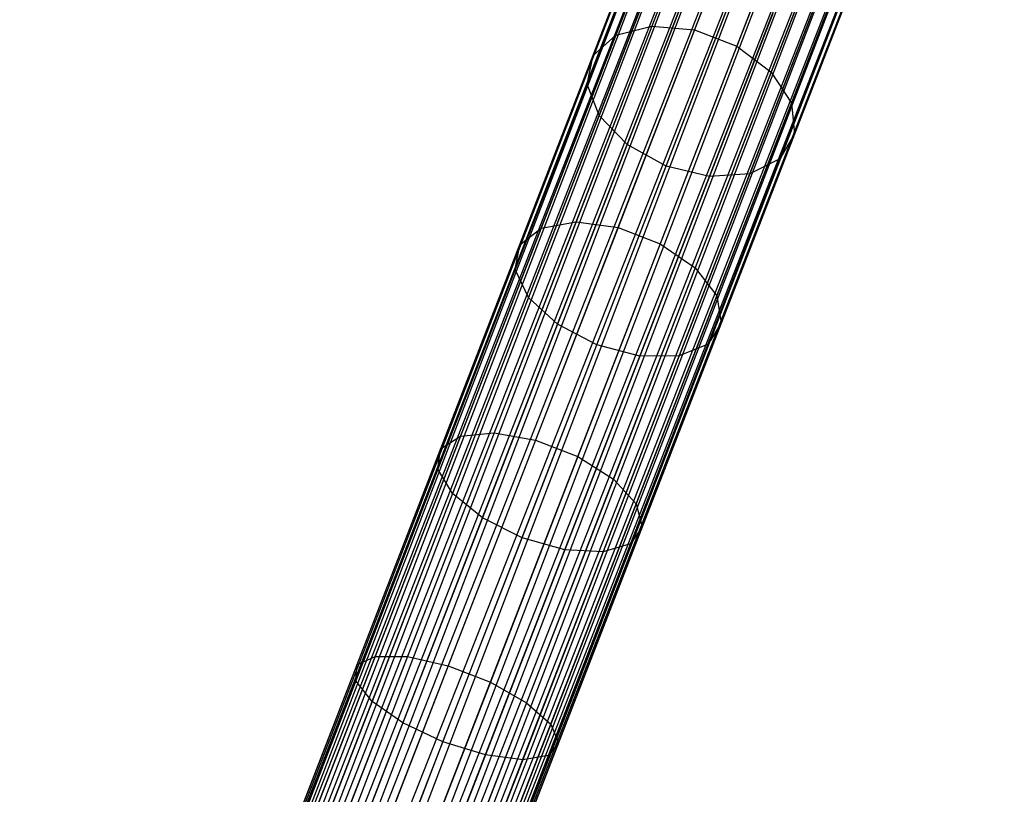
# Model space of a CAD drawing. Extents: x -102 to 102, y -101 to 102.
# Tile 463 of 481: x 21 to 30, y 64 to 71. Entities that reach past the tile are written whole.
import ezdxf

# ---------------------------------------------------------------- set-up
doc = ezdxf.new("R2010")
doc.units = 0
doc.header["$LTSCALE"] = 25.4
doc.layers.get('0').update_dxf_attribs({"linetype": 'CONTINUOUS'})

# ---------------------------------------------------------------- blocks, each defined once
blk = doc.blocks.new('NL2500011659_STL')
at = {"color": 0}
for p, q in [((14.7035, 40.7039, -7.3955), (28.2071, 75.5606, -7.3955)), ((14.7035, 40.7039, -7.6045), (28.2071, 75.5606, -7.3955)), ((14.7035, 40.7039, -7.6045), (28.2071, 75.5606, -7.3955)), ((14.7035, 40.7039, -7.3955), (28.2071, 75.5606, -7.3955)), ((28.2071, 75.5606, -7.3955), (14.744, 40.6882, -7.191)), ((28.2071, 75.5606, -7.3955), (14.744, 40.6882, -7.191)), ((28.2476, 75.5449, -7.809), (14.7035, 40.7039, -7.6045)), ((28.2476, 75.5449, -7.809), (14.7035, 40.7039, -7.6045)), ((14.744, 40.6882, -7.809), (28.2476, 75.5449, -7.809)), ((14.744, 40.6882, -7.809), (28.2476, 75.5449, -7.809)), ((14.744, 40.6882, -7.191), (28.3269, 75.5142, -7)), ((14.744, 40.6882, -7.191), (28.3269, 75.5142, -7)), ((14.8233, 40.6575, -8), (28.2476, 75.5449, -7.809)), ((14.8233, 40.6575, -8), (28.2476, 75.5449, -7.809)), ((14.8233, 40.6575, -7), (28.3269, 75.5142, -7)), ((14.8233, 40.6575, -7), (28.3269, 75.5142, -7)), ((28.4415, 75.4698, -8.1691), (14.8233, 40.6575, -8)), ((28.4415, 75.4698, -8.1691), (14.8233, 40.6575, -8)), ((28.3269, 75.5142, -7), (14.9379, 40.6131, -6.8309)), ((28.3269, 75.5142, -7), (14.9379, 40.6131, -6.8309)), ((14.9379, 40.6131, -8.1691), (28.4415, 75.4698, -8.1691)), ((14.9379, 40.6131, -8.1691), (28.4415, 75.4698, -8.1691)), ((15.0828, 40.557, -8.309), (28.4415, 75.4698, -8.1691)), ((15.0828, 40.557, -8.309), (28.4415, 75.4698, -8.1691)), ((14.9379, 40.6131, -6.8309), (28.5863, 75.4137, -6.691)), ((14.9379, 40.6131, -6.8309), (28.5863, 75.4137, -6.691)), ((15.0828, 40.557, -6.691), (28.5863, 75.4137, -6.691)), ((15.0828, 40.557, -6.691), (28.5863, 75.4137, -6.691)), ((28.5863, 75.4137, -6.691), (15.2516, 40.4916, -6.5865)), ((28.5863, 75.4137, -6.691), (15.2516, 40.4916, -6.5865)), ((28.7552, 75.3483, -8.4135), (15.0828, 40.557, -8.309)), ((28.7552, 75.3483, -8.4135), (15.0828, 40.557, -8.309)), ((15.2516, 40.4916, -8.4135), (28.7552, 75.3483, -8.4135)), ((15.2516, 40.4916, -8.4135), (28.7552, 75.3483, -8.4135)), ((15.437, 40.4198, -8.4782), (28.7552, 75.3483, -8.4135)), ((15.437, 40.4198, -8.4782), (28.7552, 75.3483, -8.4135)), ((15.2516, 40.4916, -6.5865), (28.9405, 75.2765, -6.5218)), ((15.2516, 40.4916, -6.5865), (28.9405, 75.2765, -6.5218)), ((15.437, 40.4198, -6.5218), (28.9405, 75.2765, -6.5218)), ((15.437, 40.4198, -6.5218), (28.9405, 75.2765, -6.5218)), ((15.437, 40.4198, -8.4782), (29.1344, 75.2014, -8.5)), ((15.437, 40.4198, -8.4782), (29.1344, 75.2014, -8.5)), ((15.6309, 40.3447, -6.5), (29.1344, 75.2014, -6.5)), ((15.6309, 40.3447, -6.5), (29.1344, 75.2014, -6.5)), ((15.6309, 40.3447, -8.5), (29.1344, 75.2014, -8.5)), ((15.6309, 40.3447, -8.5), (29.1344, 75.2014, -8.5)), ((15.8247, 40.2696, -8.4782), (29.1344, 75.2014, -8.5)), ((15.8247, 40.2696, -8.4782), (29.1344, 75.2014, -8.5)), ((15.8247, 40.2696, -6.5218), (29.3283, 75.1263, -6.5218)), ((15.8247, 40.2696, -6.5218), (29.3283, 75.1263, -6.5218)), ((29.3283, 75.1263, -6.5218), (16.0101, 40.1977, -6.5865)), ((29.3283, 75.1263, -6.5218), (16.0101, 40.1977, -6.5865)), ((29.5137, 75.0545, -8.4135), (15.8247, 40.2696, -8.4782)), ((29.5137, 75.0545, -8.4135), (15.8247, 40.2696, -8.4782)), ((16.0101, 40.1977, -8.4135), (29.5137, 75.0545, -8.4135)), ((16.0101, 40.1977, -8.4135), (29.5137, 75.0545, -8.4135)), ((16.179, 40.1323, -8.309), (29.5137, 75.0545, -8.4135)), ((16.179, 40.1323, -8.309), (29.5137, 75.0545, -8.4135)), ((16.0101, 40.1977, -6.5865), (29.6825, 74.9891, -6.691)), ((16.0101, 40.1977, -6.5865), (29.6825, 74.9891, -6.691)), ((16.179, 40.1323, -6.691), (29.6825, 74.9891, -6.691)), ((16.179, 40.1323, -6.691), (29.6825, 74.9891, -6.691)), ((29.8274, 74.9329, -8.1691), (16.179, 40.1323, -8.309)), ((29.8274, 74.9329, -8.1691), (16.179, 40.1323, -8.309)), ((29.6825, 74.9891, -6.691), (16.3238, 40.0762, -6.8309)), ((29.6825, 74.9891, -6.691), (16.3238, 40.0762, -6.8309)), ((16.3238, 40.0762, -8.1691), (29.8274, 74.9329, -8.1691)), ((16.3238, 40.0762, -8.1691), (29.8274, 74.9329, -8.1691)), ((16.4384, 40.0318, -8), (29.8274, 74.9329, -8.1691)), ((16.4384, 40.0318, -8), (29.8274, 74.9329, -8.1691)), ((16.3238, 40.0762, -6.8309), (29.942, 74.8885, -7)), ((16.3238, 40.0762, -6.8309), (29.942, 74.8885, -7)), ((16.4384, 40.0318, -7), (29.942, 74.8885, -7)), ((16.4384, 40.0318, -7), (29.942, 74.8885, -7)), ((30.0213, 74.8578, -7.809), (16.4384, 40.0318, -8)), ((30.0213, 74.8578, -7.809), (16.4384, 40.0318, -8)), ((29.942, 74.8885, -7), (16.5177, 40.0011, -7.191)), ((29.942, 74.8885, -7), (16.5177, 40.0011, -7.191)), ((16.5177, 40.0011, -7.809), (30.0213, 74.8578, -7.809)), ((16.5177, 40.0011, -7.809), (30.0213, 74.8578, -7.809)), ((16.5177, 40.0011, -7.191), (30.0618, 74.8421, -7.3955)), ((16.5177, 40.0011, -7.191), (30.0618, 74.8421, -7.3955)), ((16.5582, 39.9854, -7.6045), (30.0213, 74.8578, -7.809)), ((16.5582, 39.9854, -7.6045), (30.0213, 74.8578, -7.809)), ((30.0618, 74.8421, -7.3955), (16.5582, 39.9854, -7.6045)), ((16.5582, 39.9854, -7.3955), (30.0618, 74.8421, -7.3955)), ((30.0618, 74.8421, -7.3955), (16.5582, 39.9854, -7.6045)), ((16.5582, 39.9854, -7.3955), (30.0618, 74.8421, -7.3955)), ((27.4539, 72.4906, -301.8746), (26.8195, 70.853, -303.5122)), ((27.4539, 72.4906, -301.8746), (26.8195, 70.853, -303.5122)), ((27.8523, 72.4674, -301.9914), (27.2127, 70.8165, -303.6424)), ((27.8523, 72.4674, -301.9914), (27.2127, 70.8165, -303.6424)), ((27.1137, 72.3828, -301.6611), (26.4888, 70.7695, -303.2744)), ((27.1137, 72.3828, -301.6611), (26.4888, 70.7695, -303.2744)), ((28.24, 72.3172, -301.9914), (27.6005, 70.6663, -303.6424)), ((28.24, 72.3172, -301.9914), (27.6005, 70.6663, -303.6424)), ((26.8906, 72.1625, -301.3879), (26.2777, 70.5804, -302.9702)), ((26.8906, 72.1625, -301.3879), (26.2777, 70.5804, -302.9702)), ((28.5501, 72.0659, -301.8746), (27.9157, 70.4283, -303.5122)), ((28.5501, 72.0659, -301.8746), (27.9157, 70.4283, -303.5122)), ((26.8231, 71.868, -301.1022), (26.2228, 70.3184, -302.6519)), ((26.8231, 71.868, -301.1022), (26.2228, 70.3184, -302.6519)), ((28.7288, 71.7571, -301.6611), (28.1038, 70.1438, -303.2744)), ((28.7288, 71.7571, -301.6611), (28.1038, 70.1438, -303.2744)), ((26.9229, 71.5501, -300.8535), (26.3336, 70.0288, -302.3748)), ((26.9229, 71.5501, -300.8535), (26.3336, 70.0288, -302.3748)), ((28.7454, 71.444, -301.3879), (28.1324, 69.8619, -302.9702)), ((28.7454, 71.444, -301.3879), (28.1324, 69.8619, -302.9702)), ((27.1728, 71.2638, -300.6846), (26.5909, 69.7617, -302.1867)), ((27.1728, 71.2638, -300.6846), (26.5909, 69.7617, -302.1867)), ((28.5968, 71.1809, -301.1022), (27.9965, 69.6313, -302.6519)), ((28.5968, 71.1809, -301.1022), (27.9965, 69.6313, -302.6519)), ((26.9502, 69.5633, -302.1202), (27.5295, 71.0586, -300.6249)), ((26.9502, 69.5633, -302.1202), (27.5295, 71.0586, -300.6249)), ((27.9313, 70.9699, -300.6846), (27.3494, 69.4679, -302.1867)), ((27.9313, 70.9699, -300.6846), (27.3494, 69.4679, -302.1867)), ((28.3089, 71.0132, -300.8535), (27.7195, 69.4919, -302.3748)), ((28.3089, 71.0132, -300.8535), (27.7195, 69.4919, -302.3748)), ((26.8195, 70.853, -303.5122), (26.1212, 69.0504, -304.9367)), ((26.8195, 70.853, -303.5122), (26.1212, 69.0504, -304.9367)), ((26.4888, 70.7695, -303.2744), (26.8195, 70.853, -303.5122)), ((26.4888, 70.7695, -303.2744), (26.8195, 70.853, -303.5122)), ((26.8195, 70.853, -303.5122), (27.2127, 70.8165, -303.6424)), ((26.8195, 70.853, -303.5122), (27.2127, 70.8165, -303.6424)), ((26.4888, 70.7695, -303.2744), (25.8008, 68.9936, -304.6777)), ((26.4888, 70.7695, -303.2744), (25.8008, 68.9936, -304.6777)), ((26.2777, 70.5804, -302.9702), (26.4888, 70.7695, -303.2744)), ((26.2777, 70.5804, -302.9702), (26.4888, 70.7695, -303.2744)), ((27.2127, 70.8165, -303.6424), (26.5087, 68.9992, -305.0784)), ((27.2127, 70.8165, -303.6424), (26.5087, 68.9992, -305.0784)), ((27.2127, 70.8165, -303.6424), (27.6005, 70.6663, -303.6424)), ((27.2127, 70.8165, -303.6424), (27.6005, 70.6663, -303.6424)), ((27.6005, 70.6663, -303.6424), (26.8965, 68.849, -305.0784)), ((27.6005, 70.6663, -303.6424), (26.8965, 68.849, -305.0784)), ((27.6005, 70.6663, -303.6424), (27.9157, 70.4283, -303.5122)), ((27.6005, 70.6663, -303.6424), (27.9157, 70.4283, -303.5122)), ((26.2777, 70.5804, -302.9702), (25.603, 68.8388, -304.3464)), ((26.2777, 70.5804, -302.9702), (25.603, 68.8388, -304.3464)), ((26.2228, 70.3184, -302.6519), (26.2777, 70.5804, -302.9702)), ((26.2228, 70.3184, -302.6519), (26.2777, 70.5804, -302.9702)), ((27.9157, 70.4283, -303.5122), (27.2173, 68.6257, -304.9367)), ((27.9157, 70.4283, -303.5122), (27.2173, 68.6257, -304.9367)), ((27.9157, 70.4283, -303.5122), (28.1038, 70.1438, -303.2744)), ((27.9157, 70.4283, -303.5122), (28.1038, 70.1438, -303.2744)), ((26.2228, 70.3184, -302.6519), (25.562, 68.6126, -303.9998)), ((26.2228, 70.3184, -302.6519), (25.562, 68.6126, -303.9998)), ((26.3336, 70.0288, -302.3748), (26.2228, 70.3184, -302.6519)), ((26.3336, 70.0288, -302.3748), (26.2228, 70.3184, -302.6519)), ((28.1038, 70.1438, -303.2744), (27.4159, 68.368, -304.6777)), ((28.1038, 70.1438, -303.2744), (27.4159, 68.368, -304.6777)), ((28.1038, 70.1438, -303.2744), (28.1324, 69.8619, -302.9702)), ((28.1038, 70.1438, -303.2744), (28.1324, 69.8619, -302.9702)), ((26.3336, 70.0288, -302.3748), (25.6849, 68.3543, -303.6981)), ((26.3336, 70.0288, -302.3748), (25.6849, 68.3543, -303.6981)), ((26.5909, 69.7617, -302.1867), (26.3336, 70.0288, -302.3748)), ((26.5909, 69.7617, -302.1867), (26.3336, 70.0288, -302.3748)), ((28.1324, 69.8619, -302.9702), (27.4577, 68.1203, -304.3464)), ((28.1324, 69.8619, -302.9702), (27.4577, 68.1203, -304.3464)), ((28.1324, 69.8619, -302.9702), (27.9965, 69.6313, -302.6519)), ((28.1324, 69.8619, -302.9702), (27.9965, 69.6313, -302.6519)), ((26.5909, 69.7617, -302.1867), (25.9504, 68.1084, -303.4933)), ((26.5909, 69.7617, -302.1867), (25.9504, 68.1084, -303.4933)), ((26.9502, 69.5633, -302.1202), (26.5909, 69.7617, -302.1867)), ((26.9502, 69.5633, -302.1202), (26.5909, 69.7617, -302.1867)), ((27.9965, 69.6313, -302.6519), (27.3357, 67.9255, -303.9998)), ((27.9965, 69.6313, -302.6519), (27.3357, 67.9255, -303.9998)), ((27.9965, 69.6313, -302.6519), (27.7195, 69.4919, -302.3748)), ((27.9965, 69.6313, -302.6519), (27.7195, 69.4919, -302.3748)), ((26.3126, 67.9174, -303.4208), (26.9502, 69.5633, -302.1202)), ((26.3126, 67.9174, -303.4208), (26.9502, 69.5633, -302.1202)), ((27.3494, 69.4679, -302.1867), (26.9502, 69.5633, -302.1202)), ((27.3494, 69.4679, -302.1867), (26.9502, 69.5633, -302.1202)), ((27.7195, 69.4919, -302.3748), (27.0708, 67.8174, -303.6981)), ((27.7195, 69.4919, -302.3748), (27.0708, 67.8174, -303.6981)), ((27.7195, 69.4919, -302.3748), (27.3494, 69.4679, -302.1867)), ((27.7195, 69.4919, -302.3748), (27.3494, 69.4679, -302.1867)), ((27.3494, 69.4679, -302.1867), (26.7089, 67.8145, -303.4933)), ((27.3494, 69.4679, -302.1867), (26.7089, 67.8145, -303.4933)), ((26.1212, 69.0504, -304.9367), (25.3682, 67.1068, -306.1289)), ((26.1212, 69.0504, -304.9367), (25.3682, 67.1068, -306.1289)), ((25.8008, 68.9936, -304.6777), (26.1212, 69.0504, -304.9367)), ((25.8008, 68.9936, -304.6777), (26.1212, 69.0504, -304.9367)), ((26.1212, 69.0504, -304.9367), (26.5087, 68.9992, -305.0784)), ((26.1212, 69.0504, -304.9367), (26.5087, 68.9992, -305.0784)), ((25.8008, 68.9936, -304.6777), (25.059, 67.0789, -305.8523)), ((25.8008, 68.9936, -304.6777), (25.059, 67.0789, -305.8523)), ((25.603, 68.8388, -304.3464), (25.8008, 68.9936, -304.6777)), ((25.603, 68.8388, -304.3464), (25.8008, 68.9936, -304.6777)), ((26.5087, 68.9992, -305.0784), (25.7496, 67.0398, -306.2803)), ((26.5087, 68.9992, -305.0784), (25.7496, 67.0398, -306.2803)), ((26.5087, 68.9992, -305.0784), (26.8965, 68.849, -305.0784)), ((26.5087, 68.9992, -305.0784), (26.8965, 68.849, -305.0784)), ((25.603, 68.8388, -304.3464), (24.8755, 66.961, -305.4983)), ((25.603, 68.8388, -304.3464), (24.8755, 66.961, -305.4983)), ((25.562, 68.6126, -303.9998), (25.603, 68.8388, -304.3464)), ((25.562, 68.6126, -303.9998), (25.603, 68.8388, -304.3464)), ((26.8965, 68.849, -305.0784), (26.1374, 66.8896, -306.2803)), ((26.8965, 68.849, -305.0784), (26.1374, 66.8896, -306.2803)), ((26.8965, 68.849, -305.0784), (27.2173, 68.6257, -304.9367)), ((26.8965, 68.849, -305.0784), (27.2173, 68.6257, -304.9367)), ((25.562, 68.6126, -303.9998), (24.8495, 66.7734, -305.128)), ((25.562, 68.6126, -303.9998), (24.8495, 66.7734, -305.128)), ((25.6849, 68.3543, -303.6981), (25.562, 68.6126, -303.9998)), ((25.6849, 68.3543, -303.6981), (25.562, 68.6126, -303.9998)), ((27.2173, 68.6257, -304.9367), (26.4644, 66.6821, -306.1289)), ((27.2173, 68.6257, -304.9367), (26.4644, 66.6821, -306.1289)), ((27.2173, 68.6257, -304.9367), (27.4159, 68.368, -304.6777)), ((27.2173, 68.6257, -304.9367), (27.4159, 68.368, -304.6777)), ((25.6849, 68.3543, -303.6981), (24.9854, 66.5487, -304.8056)), ((25.6849, 68.3543, -303.6981), (24.9854, 66.5487, -304.8056)), ((25.9504, 68.1084, -303.4933), (25.6849, 68.3543, -303.6981)), ((25.9504, 68.1084, -303.4933), (25.6849, 68.3543, -303.6981)), ((27.4159, 68.368, -304.6777), (26.6741, 66.4532, -305.8523)), ((27.4159, 68.368, -304.6777), (26.6741, 66.4532, -305.8523)), ((27.4159, 68.368, -304.6777), (27.4577, 68.1203, -304.3464)), ((27.4159, 68.368, -304.6777), (27.4577, 68.1203, -304.3464)), ((25.9504, 68.1084, -303.4933), (25.2597, 66.3256, -304.5868)), ((25.9504, 68.1084, -303.4933), (25.2597, 66.3256, -304.5868)), ((26.3126, 67.9174, -303.4208), (25.9504, 68.1084, -303.4933)), ((26.3126, 67.9174, -303.4208), (25.9504, 68.1084, -303.4933)), ((27.4577, 68.1203, -304.3464), (26.7303, 66.2424, -305.4983)), ((27.4577, 68.1203, -304.3464), (26.7303, 66.2424, -305.4983)), ((27.4577, 68.1203, -304.3464), (27.3357, 67.9255, -303.9998)), ((27.4577, 68.1203, -304.3464), (27.3357, 67.9255, -303.9998)), ((25.6251, 66.1428, -304.5094), (26.3126, 67.9174, -303.4208)), ((25.6251, 66.1428, -304.5094), (26.3126, 67.9174, -303.4208)), ((26.7089, 67.8145, -303.4933), (26.3126, 67.9174, -303.4208)), ((26.7089, 67.8145, -303.4933), (26.3126, 67.9174, -303.4208)), ((27.3357, 67.9255, -303.9998), (26.6232, 66.0863, -305.128)), ((27.3357, 67.9255, -303.9998), (26.6232, 66.0863, -305.128)), ((27.3357, 67.9255, -303.9998), (27.0708, 67.8174, -303.6981)), ((27.3357, 67.9255, -303.9998), (27.0708, 67.8174, -303.6981)), ((26.7089, 67.8145, -303.4933), (26.0183, 66.0318, -304.5868)), ((26.7089, 67.8145, -303.4933), (26.0183, 66.0318, -304.5868)), ((27.0708, 67.8174, -303.6981), (26.3713, 66.0118, -304.8056)), ((27.0708, 67.8174, -303.6981), (26.3713, 66.0118, -304.8056)), ((27.0708, 67.8174, -303.6981), (26.7089, 67.8145, -303.4933)), ((27.0708, 67.8174, -303.6981), (26.7089, 67.8145, -303.4933)), ((25.059, 67.0789, -305.8523), (24.2733, 65.0507, -306.7825)), ((25.059, 67.0789, -305.8523), (24.2733, 65.0507, -306.7825)), ((25.3682, 67.1068, -306.1289), (24.5706, 65.048, -307.0731)), ((25.3682, 67.1068, -306.1289), (24.5706, 65.048, -307.0731)), ((24.8755, 66.961, -305.4983), (25.059, 67.0789, -305.8523)), ((24.8755, 66.961, -305.4983), (25.059, 67.0789, -305.8523)), ((25.059, 67.0789, -305.8523), (25.3682, 67.1068, -306.1289)), ((25.059, 67.0789, -305.8523), (25.3682, 67.1068, -306.1289)), ((25.3682, 67.1068, -306.1289), (25.7496, 67.0398, -306.2803)), ((25.3682, 67.1068, -306.1289), (25.7496, 67.0398, -306.2803)), ((24.8755, 66.961, -305.4983), (24.105, 64.9719, -306.4105)), ((24.8755, 66.961, -305.4983), (24.105, 64.9719, -306.4105)), ((24.8495, 66.7734, -305.128), (24.8755, 66.961, -305.4983)), ((24.8495, 66.7734, -305.128), (24.8755, 66.961, -305.4983)), ((25.7496, 67.0398, -306.2803), (24.9456, 64.9643, -307.2322)), ((25.7496, 67.0398, -306.2803), (24.9456, 64.9643, -307.2322)), ((25.7496, 67.0398, -306.2803), (26.1374, 66.8896, -306.2803)), ((25.7496, 67.0398, -306.2803), (26.1374, 66.8896, -306.2803)), ((26.1374, 66.8896, -306.2803), (25.3333, 64.8141, -307.2322)), ((26.1374, 66.8896, -306.2803), (25.3333, 64.8141, -307.2322)), ((26.1374, 66.8896, -306.2803), (26.4644, 66.6821, -306.1289)), ((26.1374, 66.8896, -306.2803), (26.4644, 66.6821, -306.1289)), ((24.8495, 66.7734, -305.128), (24.0948, 64.8253, -306.0215)), ((24.8495, 66.7734, -305.128), (24.0948, 64.8253, -306.0215)), ((24.9854, 66.5487, -304.8056), (24.8495, 66.7734, -305.128)), ((24.9854, 66.5487, -304.8056), (24.8495, 66.7734, -305.128)), ((26.4644, 66.6821, -306.1289), (25.6668, 64.6233, -307.0731)), ((26.4644, 66.6821, -306.1289), (25.6668, 64.6233, -307.0731)), ((26.4644, 66.6821, -306.1289), (26.6741, 66.4532, -305.8523)), ((26.4644, 66.6821, -306.1289), (26.6741, 66.4532, -305.8523)), ((24.9854, 66.5487, -304.8056), (24.2445, 64.6362, -305.6828)), ((24.9854, 66.5487, -304.8056), (24.2445, 64.6362, -305.6828)), ((25.2597, 66.3256, -304.5868), (24.9854, 66.5487, -304.8056)), ((25.2597, 66.3256, -304.5868), (24.9854, 66.5487, -304.8056)), ((26.6741, 66.4532, -305.8523), (25.8884, 64.425, -306.7825)), ((26.6741, 66.4532, -305.8523), (25.8884, 64.425, -306.7825)), ((26.6741, 66.4532, -305.8523), (26.7303, 66.2424, -305.4983)), ((26.6741, 66.4532, -305.8523), (26.7303, 66.2424, -305.4983)), ((25.2597, 66.3256, -304.5868), (24.5282, 64.4373, -305.4529)), ((25.2597, 66.3256, -304.5868), (24.5282, 64.4373, -305.4529)), ((25.6251, 66.1428, -304.5094), (25.2597, 66.3256, -304.5868)), ((25.6251, 66.1428, -304.5094), (25.2597, 66.3256, -304.5868)), ((26.7303, 66.2424, -305.4983), (25.9597, 64.2534, -306.4105)), ((26.7303, 66.2424, -305.4983), (25.9597, 64.2534, -306.4105)), ((26.7303, 66.2424, -305.4983), (26.6232, 66.0863, -305.128)), ((26.7303, 66.2424, -305.4983), (26.6232, 66.0863, -305.128)), ((24.8969, 64.263, -305.3716), (25.6251, 66.1428, -304.5094)), ((24.8969, 64.263, -305.3716), (25.6251, 66.1428, -304.5094)), ((26.0183, 66.0318, -304.5868), (25.6251, 66.1428, -304.5094)), ((26.0183, 66.0318, -304.5868), (25.6251, 66.1428, -304.5094)), ((26.6232, 66.0863, -305.128), (25.8684, 64.1382, -306.0215)), ((26.6232, 66.0863, -305.128), (25.8684, 64.1382, -306.0215)), ((26.6232, 66.0863, -305.128), (26.3713, 66.0118, -304.8056)), ((26.6232, 66.0863, -305.128), (26.3713, 66.0118, -304.8056)), ((26.0183, 66.0318, -304.5868), (25.2867, 64.1434, -305.4529)), ((26.0183, 66.0318, -304.5868), (25.2867, 64.1434, -305.4529)), ((26.3713, 66.0118, -304.8056), (25.6304, 64.0993, -305.6828)), ((26.3713, 66.0118, -304.8056), (25.6304, 64.0993, -305.6828)), ((26.3713, 66.0118, -304.8056), (26.0183, 66.0318, -304.5868)), ((26.3713, 66.0118, -304.8056), (26.0183, 66.0318, -304.5868)), ((24.2733, 65.0507, -306.7825), (23.4541, 62.9361, -307.4558)), ((24.2733, 65.0507, -306.7825), (23.4541, 62.9361, -307.4558)), ((24.5706, 65.048, -307.0731), (23.7391, 62.9015, -307.7567)), ((24.5706, 65.048, -307.0731), (23.7391, 62.9015, -307.7567)), ((24.105, 64.9719, -306.4105), (24.2733, 65.0507, -306.7825)), ((24.105, 64.9719, -306.4105), (24.2733, 65.0507, -306.7825)), ((24.2733, 65.0507, -306.7825), (24.5706, 65.048, -307.0731)), ((24.2733, 65.0507, -306.7825), (24.5706, 65.048, -307.0731)), ((24.5706, 65.048, -307.0731), (24.9456, 64.9643, -307.2322)), ((24.5706, 65.048, -307.0731), (24.9456, 64.9643, -307.2322)), ((24.105, 64.9719, -306.4105), (23.3015, 62.8981, -307.0709)), ((24.105, 64.9719, -306.4105), (23.3015, 62.8981, -307.0709)), ((24.0948, 64.8253, -306.0215), (24.105, 64.9719, -306.4105)), ((24.0948, 64.8253, -306.0215), (24.105, 64.9719, -306.4105)), ((24.9456, 64.9643, -307.2322), (24.1073, 62.8004, -307.9213)), ((24.9456, 64.9643, -307.2322), (24.1073, 62.8004, -307.9213)), ((24.9456, 64.9643, -307.2322), (25.3333, 64.8141, -307.2322)), ((24.9456, 64.9643, -307.2322), (25.3333, 64.8141, -307.2322)), ((24.0948, 64.8253, -306.0215), (23.3079, 62.7941, -306.6683)), ((24.0948, 64.8253, -306.0215), (23.3079, 62.7941, -306.6683)), ((24.2445, 64.6362, -305.6828), (24.0948, 64.8253, -306.0215)), ((24.2445, 64.6362, -305.6828), (24.0948, 64.8253, -306.0215)), ((25.3333, 64.8141, -307.2322), (24.495, 62.6502, -307.9213)), ((25.3333, 64.8141, -307.2322), (24.495, 62.6502, -307.9213)), ((25.3333, 64.8141, -307.2322), (25.6668, 64.6233, -307.0731)), ((25.3333, 64.8141, -307.2322), (25.6668, 64.6233, -307.0731)), ((24.2445, 64.6362, -305.6828), (23.472, 62.6422, -306.3177)), ((24.2445, 64.6362, -305.6828), (23.472, 62.6422, -306.3177)), ((24.5282, 64.4373, -305.4529), (24.2445, 64.6362, -305.6828)), ((24.5282, 64.4373, -305.4529), (24.2445, 64.6362, -305.6828)), ((25.6668, 64.6233, -307.0731), (24.8353, 62.4768, -307.7567)), ((25.6668, 64.6233, -307.0731), (24.8353, 62.4768, -307.7567)), ((25.6668, 64.6233, -307.0731), (25.8884, 64.425, -306.7825)), ((25.6668, 64.6233, -307.0731), (25.8884, 64.425, -306.7825)), ((24.5282, 64.4373, -305.4529), (23.7655, 62.4685, -306.0798)), ((24.5282, 64.4373, -305.4529), (23.7655, 62.4685, -306.0798)), ((24.8969, 64.263, -305.3716), (24.5282, 64.4373, -305.4529)), ((24.8969, 64.263, -305.3716), (24.5282, 64.4373, -305.4529)), ((25.8884, 64.425, -306.7825), (25.0692, 62.3104, -307.4558)), ((25.8884, 64.425, -306.7825), (25.0692, 62.3104, -307.4558)), ((25.8884, 64.425, -306.7825), (25.9597, 64.2534, -306.4105)), ((25.8884, 64.425, -306.7825), (25.9597, 64.2534, -306.4105)), ((24.1376, 62.3031, -305.9957), (24.8969, 64.263, -305.3716)), ((24.1376, 62.3031, -305.9957), (24.8969, 64.263, -305.3716)), ((25.2867, 64.1434, -305.4529), (24.8969, 64.263, -305.3716)), ((25.2867, 64.1434, -305.4529), (24.8969, 64.263, -305.3716)), ((25.9597, 64.2534, -306.4105), (25.1563, 62.1795, -307.0709)), ((25.9597, 64.2534, -306.4105), (25.1563, 62.1795, -307.0709)), ((25.9597, 64.2534, -306.4105), (25.8684, 64.1382, -306.0215)), ((25.9597, 64.2534, -306.4105), (25.8684, 64.1382, -306.0215)), ((25.2867, 64.1434, -305.4529), (24.524, 62.1746, -306.0798)), ((25.2867, 64.1434, -305.4529), (24.524, 62.1746, -306.0798)), ((25.6304, 64.0993, -305.6828), (25.2867, 64.1434, -305.4529)), ((25.6304, 64.0993, -305.6828), (25.2867, 64.1434, -305.4529)), ((25.6304, 64.0993, -305.6828), (24.8579, 62.1052, -306.3177)), ((25.6304, 64.0993, -305.6828), (24.8579, 62.1052, -306.3177)), ((25.8684, 64.1382, -306.0215), (25.0816, 62.107, -306.6683)), ((25.8684, 64.1382, -306.0215), (25.0816, 62.107, -306.6683)), ((25.8684, 64.1382, -306.0215), (25.6304, 64.0993, -305.6828)), ((25.8684, 64.1382, -306.0215), (25.6304, 64.0993, -305.6828))]:
    blk.add_line(p, q, dxfattribs=at)

msp = doc.modelspace()

# ---------------------------------------------------------------- block references
at = {"color": 0}
msp.add_blockref('NL2500011659_STL', (0, 0), dxfattribs=at)

doc.saveas('drawing.dxf')
